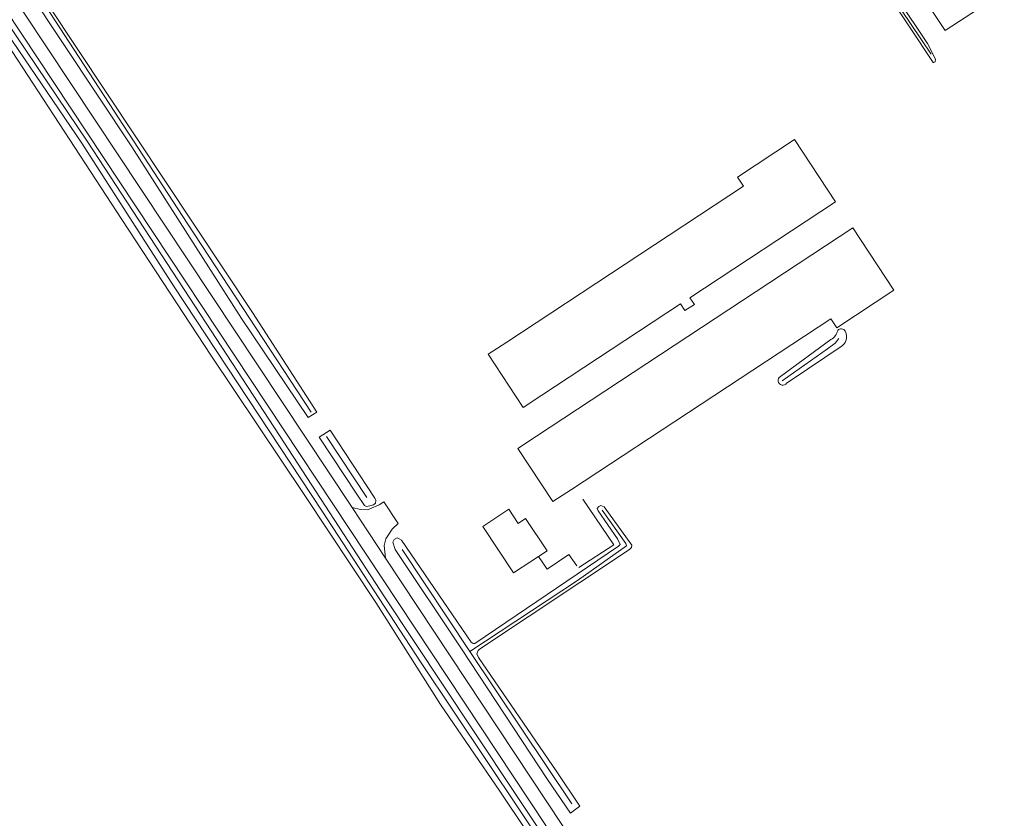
# Model space of a CAD drawing. Extents: x 177628 to 188968, y 384226 to 390673.
# Tile 363 of 393: x 185481 to 185702, y 388116 to 388296. Entities that reach past the tile are written whole.
import ezdxf

# ---------------------------------------------------------------- set-up
doc = ezdxf.new("R2010")
doc.units = 0
for name, color, linetype, lineweight in [('B01_T', 14, 'Continuous', 9), ('B02_T', 14, 'Continuous', 9), ('B14_F', 14, 'Continuous', 9), ('T04_F', 253, 'HAAG', 9), ('T05_F', 253, 'Continuous', 9), ('T07_F', 253, 'Continuous', 9), ('T09_F', 253, 'Continuous', 9), ('T09_T', 253, 'Continuous', 9), ('T22_F', 253, 'Continuous', 9), ('V00_F', 8, 'Continuous', 9), ('V00_T', 8, 'Continuous', 9)]:
    doc.layers.add(name, color=color, linetype=linetype, lineweight=lineweight)
doc.linetypes.add('HAAG', pattern='A,4,-1,[5,TOPOCAD.SHX,S=0.35,R=0,X=-0.35,Y=-0.35],-1', length=6)

msp = doc.modelspace()

# ---------------------------------------------------------------- linework, layer by layer
at = {"layer": 'B01_T', "linetype": 'Continuous'}
for points in [[(185598.933, 388176.415), (185594.139, 388183.692), (185592.477, 388182.597), (185590.402, 388185.768), (185584.557, 388181.917), (185591.421, 388171.477), (185596.997, 388175.142)], [(185596.997, 388175.142), (185598.933, 388176.415)]]:
    msp.add_lwpolyline(points, dxfattribs=at)
at = {"layer": 'B02_T', "linetype": 'Continuous'}
for points in [[(185660.392, 388335.328), (185688.319, 388293.296), (185701.563, 388301.997), (185677.85, 388337.79)], [(185630.997, 388233.266), (185663.672, 388254.794), (185654.46, 388268.771), (185641.686, 388260.353), (185643.039, 388258.299), (185589.922, 388223.319)], [(185596.566, 388202.192), (185667.551, 388248.949), (185676.759, 388234.969), (185663.954, 388226.535), (185662.621, 388228.562), (185604.434, 388190.245)], [(185597.791, 388211.388), (185628.886, 388231.875)], [(185589.922, 388223.319), (185585.747, 388220.57), (185593.611, 388208.634), (185597.791, 388211.388)], [(185596.566, 388202.192), (185592.391, 388199.442), (185600.258, 388187.495), (185604.434, 388190.245)]]:
    msp.add_lwpolyline(points, dxfattribs=at)
at = {"layer": 'B14_F', "linetype": 'Continuous'}
msp.add_lwpolyline([(185630.997, 388233.266), (185631.998, 388231.75), (185629.87, 388230.372), (185628.886, 388231.875)], dxfattribs=at)
at = {"layer": 'T04_F', "linetype": 'HAAG'}
msp.add_lwpolyline([(185606.095, 388172.666), (185613.951, 388177.749), (185606.982, 388188.044)], dxfattribs=at)
at = {"layer": 'T05_F', "linetype": 'Continuous'}
msp.add_lwpolyline([(185596.997, 388175.142), (185598.996, 388172.347), (185603.805, 388175.579), (185605.623, 388173.107)], dxfattribs=at)
at = {"layer": 'T07_F', "linetype": 'Continuous'}
for points in [[(185632.232, 388369.286), (185568.953, 388340.986), (185512.703, 388315.608), (185485.837, 388303.037), (185485.251, 388302.421), (185484.989, 388301.804), (185485.1, 388300.845), (185518.342, 388249.757), (185546.017, 388207.591)], [(185632.232, 388369.286), (185633.022, 388367.029), (185669.372, 388311.499), (185685.122, 388287.95)], [(185476.464, 388294.66), (185494.504, 388267.946), (185515.289, 388235.693), (185548.506, 388185.372), (185570.51, 388151.508), (185600.195, 388107.207), (185641.894, 388043.726)], [(185664.437, 388224.154), (185663.624, 388223.063), (185661.862, 388221.772), (185651.704, 388214.602)], [(185549.48, 388202.088), (185558.511, 388188.396)], [(185581.625, 388153.864), (185605.752, 388169.741), (185616.76, 388177.561), (185616.647, 388178.114), (185611.321, 388185.571)], [(185566.41, 388176.739), (185581.625, 388153.864)], [(185581.625, 388153.864), (185604.512, 388119.625)]]:
    msp.add_lwpolyline(points, dxfattribs=at)
at = {"layer": 'T09_F', "linetype": 'Continuous'}
for points in [[(185631.912, 388367.18), (185685.608, 388286.076), (185685.743, 388286.059), (185686.082, 388286.227), (185686.117, 388286.835), (185684.335, 388290.339), (185657.705, 388330.282)], [(185482.647, 388302.042), (185505.724, 388267.128), (185530.38, 388228.61)], [(185532.85, 388229.93), (185486.949, 388299.056)], [(185477.513, 388295.533), (185495.905, 388268.221), (185521.15, 388229.532), (185538.894, 388202.303), (185562.444, 388166.133), (185582.287, 388136.22), (185602.211, 388106.308), (185621.568, 388076.803), (185643.024, 388044.371)], [(185475.318, 388293.919), (185503.547, 388250.84), (185523.469, 388220.36), (185544.442, 388189.065), (185560.493, 388164.842), (185575.009, 388141.923), (185588.32, 388122.494), (185600.581, 388104.124), (185615.015, 388081.124), (185628.568, 388061.289), (185640.262, 388043.002)], [(185651.311, 388215.589), (185662.661, 388223.882)], [(185664.926, 388222.318), (185653.722, 388214.789), (185652.716, 388214.086)], [(185556.25, 388189.2), (185557.949, 388186.595), (185558.453, 388186.399), (185559.168, 388186.511), (185560.014, 388186.768), (185560.421, 388187.173), (185560.488, 388187.775), (185560.26, 388188.29)], [(185599.036, 388125.091), (185579.776, 388154.396), (185564.837, 388176.717), (185564.305, 388178.36), (185564.615, 388178.961), (185565.283, 388179.333), (185565.753, 388179.12), (185566.257, 388178.843), (185581.926, 388155.95), (185582.331, 388155.624), (185582.721, 388155.656), (185615.007, 388177.491), (185615.333, 388177.897), (185614.784, 388179.166), (185610.397, 388185.386), (185610.204, 388185.939), (185610.546, 388186.393), (185611.05, 388186.603), (185611.732, 388186.292), (185617.982, 388177.711), (185617.899, 388177.223), (185617.443, 388176.753), (185583.758, 388154.385), (185583.481, 388154.045), (185583.202, 388153.298), (185583.574, 388152.468), (185601.006, 388127.061)]]:
    msp.add_lwpolyline(points, dxfattribs=at)
msp.add_arc((185661.087, 388226.625), 3.163, 299.85035, 347.21276, dxfattribs=at)
at = {"layer": 'T09_F', "linetype": 'Continuous', "extrusion": (0, 0, -1)}
for centre, radius, start, end in [((-185664.948, 388225.331), 0.979, 37.40184, 154.68795), ((-185663.633, 388224.505), 2.527, 150.50869, 201.35018), ((-185663.81, 388224.331), 2.301, 198.90211, 240.98425), ((-185651.847, 388214.682), 1.054, 214.44693, 59.41336)]:
    msp.add_arc(centre, radius, start, end, dxfattribs=at)
at = {"layer": 'T09_T', "linetype": 'Continuous'}
for points in [[(185530.38, 388228.61), (185545.35, 388206.38), (185547.28, 388207.57), (185532.85, 388229.93)], [(185560.26, 388188.29), (185550.27, 388203.5), (185547.81, 388201.97), (185556.25, 388189.2)], [(185601.006, 388127.061), (185606.304, 388119.131), (185604.175, 388117.561), (185599.036, 388125.091)]]:
    msp.add_lwpolyline(points, dxfattribs=at)
at = {"layer": 'T22_F', "linetype": 'Continuous'}
msp.add_lwpolyline([(185562.33, 388187.435), (185565.541, 388182.582)], dxfattribs=at)
at = {"layer": 'V00_F', "linetype": 'Continuous'}
for points in [[(185555.176, 388186.166), (185557.101, 388185.688), (185558.656, 388185.616), (185561.296, 388186.758), (185562.33, 388187.435)], [(185562.682, 388174.821), (185562.385, 388177.627), (185562.728, 388179.148), (185564.187, 388181.307), (185565.541, 388182.582)]]:
    msp.add_lwpolyline(points, dxfattribs=at)
at = {"layer": 'V00_T', "linetype": 'Continuous'}
for points in [[(185555.176, 388186.166), (185476.309, 388305.252)], [(185651.981, 388034.163), (185617.166, 388086.841), (185473.538, 388303.839)], [(185562.682, 388174.821), (185555.176, 388186.166)], [(185678.336, 388000), (185562.682, 388174.821)]]:
    msp.add_lwpolyline(points, dxfattribs=at)

doc.saveas('drawing.dxf')
